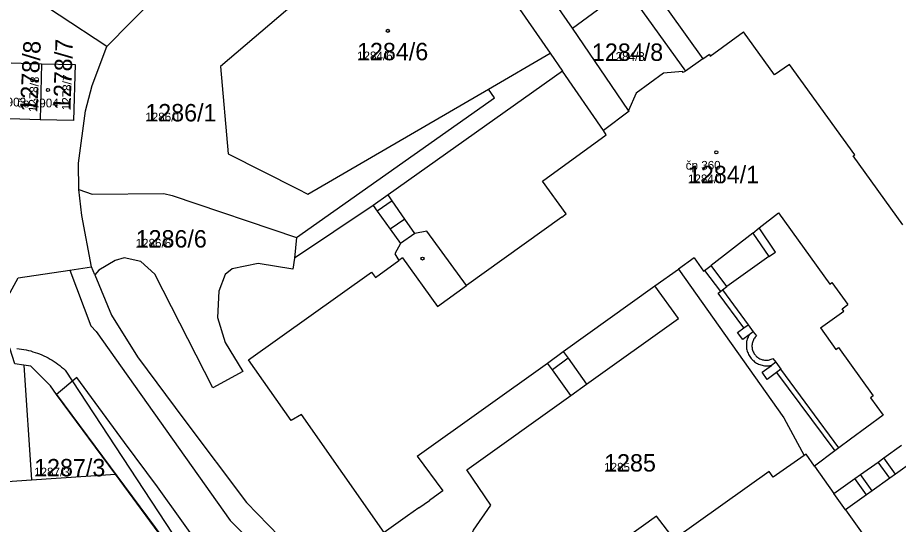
# Model space of a CAD drawing. Extents: x -763628 to -761565, y -976033 to -973833.
# Drawn here: x -762052.9 to -761951.7, y -975433.4 to -975375.2 of the extents above; entities that cross this region are included whole.
import ezdxf

# ---------------------------------------------------------------- set-up
doc = ezdxf.new("R2010")
doc.units = 0
for name, color, linetype in [('KN_cisla parcel 1000', 7, 'Continuous'), ('KN_cisla parcel 500', 7, 'Continuous'), ('KN_cisla popisna 500', 7, 'Continuous'), ('KN_hranice parcel', 7, 'Continuous'), ('KN_vecna bremena', 7, 'Continuous'), ('KN_vnitrni kresba parcel', 7, 'Continuous'), ('KN_znacky budov', 7, 'Continuous')]:
    doc.layers.add(name, color=color, linetype=linetype)

msp = doc.modelspace()

# ---------------------------------------------------------------- linework, layer by layer
at = {"layer": 'KN_hranice parcel'}
for p, q in [((-762005.14, -975359.95), (-761991.74, -975379.28)), ((-761989.17, -975376.4), (-761998.75, -975362.64)), ((-762035.62, -975371.33), (-762042.65, -975378.51)), ((-761982.73, -975385.84), (-761989.17, -975376.4)), ((-761998.82, -975383.39), (-761991.74, -975379.28)), ((-761991.74, -975379.28), (-761990.31, -975381.35)), ((-762053.66, -975380.37), (-762050.15, -975380.48)), ((-762050.15, -975380.48), (-762050.32, -975386.92)), ((-762050.32, -975386.92), (-762053.83, -975386.83)), ((-762044.03, -975404.74), (-762044.42, -975403.81)), ((-761987.55, -975417.3), (-761976.99, -975409.75)), ((-762052.18, -975415.11), (-762051.3, -975428.28)), ((-762062.23, -975429.01), (-762051.3, -975428.28)), ((-762051.3, -975428.28), (-762041.64, -975427.64)), ((-762035.36, -975436.14), (-762041.64, -975427.64))]:
    msp.add_line(p, q, dxfattribs=at)
for points in [[(-762005.14, -975359.95), (-762029.61, -975380.8), (-762028.7, -975390.83), (-762020.76, -975394.85), (-762019.58, -975395.45), (-761998.82, -975383.39)], [(-762042.65, -975378.51), (-762059.11, -975367.68), (-762082.22, -975400.57)], [(-761989.17, -975376.4), (-761983.01, -975371.83), (-761976.2, -975381.33)], [(-761980.11, -975371.67), (-761974.21, -975379.94), (-761976.2, -975381.33)], [(-762045.88, -975394.94), (-762045.92, -975391.89), (-762045.09, -975385.89), (-762044.35, -975382.98), (-762042.65, -975378.51)], [(-762050.15, -975380.48), (-762046.31, -975380.58), (-762046.48, -975387.02), (-762050.32, -975386.92)], [(-761990.31, -975381.35), (-762010.33, -975395.56), (-762012.05, -975396.76), (-762021.11, -975402.82), (-762021.31, -975404.1), (-762025.26, -975403.43), (-762028.25, -975404.05), (-762029.05, -975404.7), (-762029.8, -975406.62), (-762029.94, -975409.62), (-762029.07, -975412.51), (-762027.03, -975415.85), (-762030.49, -975417.72), (-762037.16, -975404.65), (-762038.76, -975403.22), (-762040.68, -975402.77), (-762041.71, -975403.07), (-762043.57, -975404.2), (-762044.03, -975404.74)], [(-761982.73, -975385.84), (-761982.65, -975385.95), (-761985.59, -975388.16), (-761990.31, -975381.35)], [(-761976.2, -975381.33), (-761976.44, -975381.5), (-761976.52, -975381.39), (-761978.7, -975381.58), (-761981.86, -975383.88), (-761982.73, -975385.84)], [(-762045.88, -975394.94), (-762044.33, -975395.47), (-762036.11, -975395.38), (-762035.14, -975395.62), (-762020.88, -975400.46), (-761998.11, -975384.39), (-761998.82, -975383.39)], [(-762044.42, -975403.81), (-762045.54, -975397.9), (-762045.88, -975394.94)], [(-762054.85, -975408.78), (-762052.82, -975405.06), (-762046.91, -975404.18), (-762044.42, -975403.81)], [(-762044.03, -975404.74), (-762042.1, -975409.36), (-762039.14, -975414.15), (-762033.69, -975421.45), (-762026.63, -975430.9), (-762020.3, -975437.39), (-762015.06, -975440.37), (-762006.25, -975442.66), (-762001.25, -975445.29), (-761997.18, -975449.55), (-761990.69, -975458.51), (-761989.1, -975460.7), (-761987.43, -975463), (-761987.23, -975463.28)], [(-761976.99, -975409.75), (-761979.7, -975406.01), (-761976.99, -975404.08)], [(-761976.99, -975404.08), (-761964.88, -975421.16), (-761962.58, -975425.5)], [(-762052.18, -975415.11), (-762053.23, -975414.97), (-762053.78, -975413.17)], [(-761989.36, -975418.59), (-761991.48, -975415.65), (-761992.06, -975414.86), (-761990.23, -975413.55), (-761989.68, -975414.32), (-761987.55, -975417.3)], [(-762041.64, -975427.64), (-762048.42, -975418.46), (-762049.13, -975417.49), (-762051.38, -975415.21), (-762052.18, -975415.11)], [(-762001.52, -975437.94), (-762001.3, -975435.9), (-762000.53, -975434.04), (-761998.56, -975431.2), (-762001.32, -975427.14), (-761989.36, -975418.59)], [(-761962.58, -975425.5), (-761966.14, -975427.98), (-761966.57, -975427.32), (-761977.48, -975435.11), (-761979.52, -975432.45), (-761992.39, -975441.67)]]:
    msp.add_lwpolyline(points, dxfattribs=at)
at = {"layer": 'KN_vecna bremena'}
msp.add_lwpolyline([(-762028.45, -975440.81), (-762036.84, -975429.09), (-762040.61, -975423.98), (-762046.11, -975416.53), (-762048.42, -975418.46), (-762035.36, -975436.14)], dxfattribs=at)
at = {"layer": 'KN_vnitrni kresba parcel'}
for p, q in [((-761973.35, -975379.6), (-761969.53, -975376.84)), ((-761965.96, -975381.78), (-761969.53, -975376.84)), ((-761974.21, -975379.94), (-761973.44, -975379.4)), ((-761973.44, -975379.4), (-761973.35, -975379.6)), ((-761964.23, -975380.56), (-761965.96, -975381.78)), ((-761956.74, -975390.94), (-761964.23, -975380.56)), ((-761992.62, -975393.97), (-761985.29, -975388.65)), ((-761985.29, -975388.65), (-761985.59, -975388.16)), ((-761956.93, -975391.07), (-761956.74, -975390.94)), ((-761951.23, -975399), (-761956.93, -975391.07)), ((-761989.9, -975397.73), (-761992.62, -975393.97)), ((-762009.89, -975396.23), (-762010.33, -975395.56)), ((-762012.05, -975396.76), (-762011.59, -975397.43)), ((-762009.89, -975396.23), (-762011.59, -975397.43)), ((-762008.42, -975398.33), (-762009.89, -975396.23)), ((-762011.59, -975397.43), (-762010.1, -975399.5)), ((-761990.41, -975398.1), (-761989.9, -975397.73)), ((-761967.72, -975399.35), (-761965.5, -975397.63)), ((-761965.5, -975397.63), (-761959.63, -975405.82)), ((-762008.42, -975398.33), (-762010.1, -975399.5)), ((-762007.27, -975399.97), (-762008.42, -975398.33)), ((-761990.41, -975398.1), (-762001.34, -975405.95)), ((-762010.1, -975399.5), (-762008.94, -975401.12)), ((-762005.91, -975399.72), (-762007.27, -975399.97)), ((-762001.34, -975405.95), (-762005.91, -975399.72)), ((-761968.46, -975399.93), (-761973.24, -975403.65)), ((-761968.46, -975399.93), (-761967.72, -975399.35)), ((-761968.46, -975399.93), (-761966.63, -975402.64)), ((-761965.86, -975402.12), (-761967.72, -975399.35)), ((-762020.88, -975400.46), (-762021.11, -975402.82)), ((-762007.27, -975399.97), (-762008.94, -975401.12)), ((-762008.94, -975401.12), (-762009.59, -975402.31)), ((-762009.59, -975402.31), (-762009.1, -975403.09)), ((-762008.68, -975402.79), (-762009.1, -975403.09)), ((-762008.68, -975402.79), (-762004.69, -975408.36)), ((-761975.18, -975402.78), (-761976.99, -975404.08)), ((-761975.18, -975402.78), (-761974.11, -975404.33)), ((-761966.63, -975402.64), (-761971.44, -975406.08)), ((-761966.63, -975402.64), (-761965.86, -975402.12)), ((-762011.81, -975405.02), (-762009.1, -975403.09)), ((-761974, -975404.24), (-761973.24, -975403.65)), ((-761971.44, -975406.08), (-761973.24, -975403.65)), ((-762046.91, -975404.18), (-762044.5, -975410.58)), ((-762026.4, -975414.5), (-762012.24, -975404.44)), ((-762012.24, -975404.44), (-762011.81, -975405.02)), ((-761974.11, -975404.33), (-761974, -975404.24)), ((-761974, -975404.24), (-761972.19, -975406.65)), ((-762004.69, -975408.36), (-762001.34, -975405.95)), ((-761990.23, -975413.55), (-761979.7, -975406.01)), ((-761959.63, -975405.82), (-761959.37, -975405.63)), ((-761959.37, -975405.63), (-761957.56, -975408.15)), ((-761972.43, -975406.83), (-761972.19, -975406.65)), ((-761969.49, -975410.82), (-761972.43, -975406.83)), ((-761972.19, -975406.65), (-761971.95, -975406.47)), ((-761971.95, -975406.47), (-761971.44, -975406.08)), ((-761971.95, -975406.47), (-761969, -975410.46)), ((-761960.7, -975410.81), (-761958, -975408.9)), ((-761958.21, -975408.63), (-761957.56, -975408.15)), ((-761958, -975408.9), (-761958.21, -975408.63)), ((-762044.5, -975410.58), (-762043.86, -975411.24)), ((-761970.21, -975411.36), (-761969.49, -975410.82)), ((-761969.49, -975410.82), (-761969, -975410.46)), ((-761969, -975410.46), (-761968.41, -975411.27)), ((-761960.7, -975410.81), (-761958.93, -975413.29)), ((-762043.86, -975411.24), (-762028.49, -975432.93)), ((-761969.62, -975412.16), (-761970.21, -975411.36)), ((-761968.89, -975411.63), (-761969.62, -975412.16)), ((-761968.41, -975411.27), (-761968.89, -975411.63)), ((-761968.41, -975411.27), (-761968.05, -975411.75)), ((-761958.93, -975413.29), (-761958.63, -975413.07)), ((-761958.63, -975413.07), (-761954.64, -975418.64)), ((-762021.5, -975421.45), (-762026.4, -975414.5)), ((-762007, -975425.55), (-761992.06, -975414.86)), ((-761989.68, -975414.32), (-761991.48, -975415.65)), ((-761967.4, -975415.93), (-761966.31, -975415.13)), ((-761965.83, -975414.77), (-761966.31, -975415.13)), ((-761966.15, -975414.33), (-761965.83, -975414.77)), ((-761965.83, -975414.77), (-761965.23, -975415.58)), ((-762047.45, -975415.67), (-762032.89, -975437.85)), ((-761966.8, -975416.74), (-761967.4, -975415.93)), ((-761965.72, -975415.94), (-761966.8, -975416.74)), ((-761965.23, -975415.58), (-761965.72, -975415.94)), ((-761965.72, -975415.94), (-761959.05, -975424.96)), ((-761958.58, -975424.6), (-761965.23, -975415.58)), ((-761989.36, -975418.59), (-761987.55, -975417.3)), ((-761954.64, -975418.64), (-761954.94, -975418.86)), ((-761954.94, -975418.86), (-761953.5, -975420.86)), ((-762020.3, -975420.76), (-762021.5, -975421.45)), ((-762010.79, -975434.34), (-762020.3, -975420.76)), ((-761953.5, -975420.86), (-761957.23, -975423.6)), ((-761957.23, -975423.6), (-761958.58, -975424.6)), ((-761959.05, -975424.96), (-761961.36, -975426.71)), ((-761958.58, -975424.6), (-761959.05, -975424.96)), ((-761953.43, -975425.77), (-761951.39, -975424.31)), ((-762007, -975425.55), (-762004.08, -975429.56)), ((-761962.33, -975425.33), (-761962.58, -975425.5)), ((-761961.36, -975426.71), (-761962.33, -975425.33)), ((-761956.1, -975427.68), (-761954.08, -975426.23)), ((-761954.08, -975426.23), (-761953.43, -975425.77)), ((-761952.74, -975428.1), (-761954.08, -975426.23)), ((-761952.09, -975427.64), (-761953.43, -975425.77)), ((-761950.05, -975426.18), (-761952.09, -975427.64)), ((-761961.36, -975426.71), (-761959.14, -975429.85)), ((-761959.14, -975429.85), (-761956.74, -975428.14)), ((-761956.74, -975428.14), (-761956.1, -975427.68)), ((-761955.4, -975430.01), (-761956.74, -975428.14)), ((-761954.76, -975429.55), (-761956.1, -975427.68)), ((-761952.74, -975428.1), (-761954.76, -975429.55)), ((-761952.09, -975427.64), (-761952.74, -975428.1)), ((-762004.61, -975429.94), (-762005.61, -975430.65)), ((-762004.08, -975429.56), (-762004.61, -975429.94)), ((-761957.8, -975431.73), (-761959.14, -975429.85)), ((-761955.4, -975430.01), (-761957.8, -975431.73)), ((-761954.76, -975429.55), (-761955.4, -975430.01)), ((-762006.8, -975431.5), (-762005.61, -975430.65)), ((-762006.8, -975431.5), (-762008.11, -975432.43)), ((-761957.8, -975431.73), (-761955.52, -975434.94)), ((-762028.49, -975432.93), (-762022.09, -975439.34)), ((-762008.11, -975432.43), (-762010.79, -975434.34))]:
    msp.add_line(p, q, dxfattribs=at)
for points in [[(-761968.89, -975411.63), (-761968.95, -975411.75), (-761969.01, -975411.88), (-761969.06, -975412), (-761969.1, -975412.13), (-761969.14, -975412.27), (-761969.17, -975412.4), (-761969.19, -975412.54), (-761969.2, -975412.67), (-761969.2, -975412.81), (-761969.2, -975412.95), (-761969.19, -975413.08), (-761969.17, -975413.22), (-761969.14, -975413.35), (-761969.1, -975413.49), (-761969.06, -975413.62), (-761969.01, -975413.74), (-761968.95, -975413.87), (-761968.89, -975413.99), (-761968.82, -975414.11), (-761968.74, -975414.22), (-761968.65, -975414.33), (-761968.56, -975414.43), (-761968.47, -975414.53), (-761968.36, -975414.62), (-761968.26, -975414.71), (-761968.15, -975414.79), (-761968.03, -975414.86), (-761967.91, -975414.92), (-761967.79, -975414.98), (-761967.66, -975415.04), (-761967.53, -975415.08), (-761967.4, -975415.12), (-761967.26, -975415.15), (-761967.13, -975415.17), (-761966.99, -975415.18), (-761966.85, -975415.19), (-761966.72, -975415.18), (-761966.58, -975415.17), (-761966.45, -975415.16), (-761966.31, -975415.13)], [(-761968.05, -975411.75), (-761968.13, -975411.83), (-761968.2, -975411.91), (-761968.27, -975412), (-761968.33, -975412.1), (-761968.38, -975412.19), (-761968.43, -975412.3), (-761968.47, -975412.4), (-761968.5, -975412.51), (-761968.53, -975412.61), (-761968.55, -975412.72), (-761968.56, -975412.84), (-761968.56, -975412.95), (-761968.55, -975413.06), (-761968.54, -975413.17), (-761968.52, -975413.28), (-761968.49, -975413.39), (-761968.46, -975413.49), (-761968.41, -975413.59), (-761968.36, -975413.69), (-761968.31, -975413.79), (-761968.24, -975413.88), (-761968.17, -975413.97), (-761968.1, -975414.05), (-761968.02, -975414.13), (-761967.93, -975414.2), (-761967.84, -975414.27), (-761967.75, -975414.32), (-761967.65, -975414.38), (-761967.55, -975414.42), (-761967.44, -975414.46), (-761967.34, -975414.49), (-761967.23, -975414.51), (-761967.12, -975414.53), (-761967.01, -975414.54), (-761966.89, -975414.54), (-761966.78, -975414.53), (-761966.67, -975414.52), (-761966.56, -975414.49), (-761966.46, -975414.46), (-761966.35, -975414.43), (-761966.25, -975414.38), (-761966.15, -975414.33)], [(-762052.98, -975413.21), (-762052.71, -975413.23), (-762052.44, -975413.27), (-762052.18, -975413.31), (-762051.92, -975413.36), (-762051.66, -975413.42), (-762051.4, -975413.48), (-762051.14, -975413.56), (-762050.88, -975413.64), (-762050.63, -975413.72), (-762050.38, -975413.82), (-762050.13, -975413.92), (-762049.88, -975414.03), (-762049.64, -975414.15), (-762049.41, -975414.27), (-762049.17, -975414.4), (-762048.94, -975414.54), (-762048.71, -975414.68), (-762048.49, -975414.83), (-762048.27, -975414.98), (-762048.06, -975415.15), (-762047.85, -975415.32), (-762047.65, -975415.49), (-762047.45, -975415.67)]]:
    msp.add_lwpolyline(points, dxfattribs=at)
at = {"layer": 'KN_znacky budov'}
for centre in [(-762010.38, -975376.71), (-762049.42, -975383.51), (-761972.65, -975390.66), (-762006.4, -975402.86)]:
    msp.add_circle(centre, 0.175, dxfattribs=at)

# ---------------------------------------------------------------- texts
at = {"layer": 'KN_cisla parcel 1000'}
for s, rotation, p in [('1278/8', 87, (-762050.65, -975386.07)), ('1278/7', 88, (-762046.83, -975385.85))]:
    msp.add_text(s, height=2, rotation=rotation, dxfattribs=at).set_placement(p)
for s, p in [('1284/6', (-762013.92, -975380.09)), ('1284/8', (-761986.94, -975380.16)), ('1286/1', (-762038.24, -975387.11)), ('1284/1', (-761975.91, -975394.21)), ('1286/6', (-762039.35, -975401.6)), ('1287/3', (-762051.01, -975427.88)), ('1285', (-761985.54, -975427.33))]:
    msp.add_text(s, height=2, dxfattribs=at).set_placement(p)
at = {"layer": 'KN_cisla parcel 500'}
for s, p in [('1284/6', (-762013.92, -975380.09)), ('1284/8', (-761984.96, -975380.16)), ('1286/1', (-762038.24, -975387.11)), ('1284/1', (-761975.91, -975394.21)), ('1286/6', (-762039.35, -975401.6)), ('1287/3', (-762051.01, -975427.88)), ('1285', (-761985.54, -975427.33))]:
    msp.add_text(s, height=1, dxfattribs=at).set_placement(p)
for s, rotation, p in [('1278/8', 87, (-762050.65, -975386.07)), ('1278/7', 88, (-762046.83, -975385.85))]:
    msp.add_text(s, height=1, rotation=rotation, dxfattribs=at).set_placement(p)
at = {"layer": 'KN_cisla popisna 500'}
for s, p in [('če 2903', (-762056.69, -975385.39)), ('če 2904', (-762052.94, -975385.5)), ('čp 360', (-761976.17, -975392.65))]:
    msp.add_text(s, height=1, dxfattribs=at).set_placement(p)

doc.saveas('drawing.dxf')
